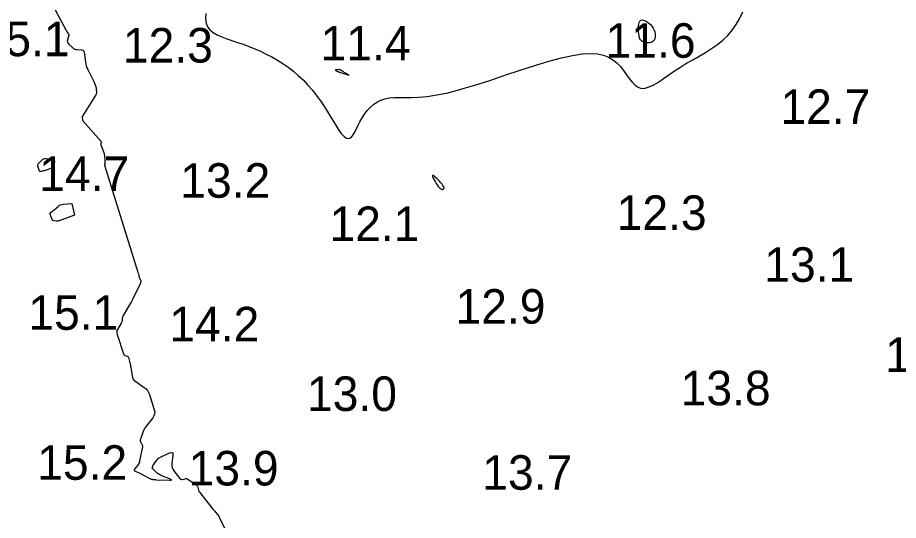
# Model space of a CAD drawing. Extents: x 3040093 to 3056816, y 408076 to 509144.
# Drawn here: x 3044785.9 to 3044913.4, y 435150.1 to 435222.9 of the extents above; entities that cross this region are included whole.
import ezdxf

# ---------------------------------------------------------------- set-up
doc = ezdxf.new("R2010")
doc.units = 0
for name, color, linetype in [('V-CHAN-CONT-EL12-1112', 7, 'Continuous'), ('V-CHAN-CONT-EL15', 7, 'Continuous'), ('V-TOPO-SOUN-0810', 7, 'Continuous')]:
    doc.layers.add(name, color=color, linetype=linetype)

msp = doc.modelspace()

# ---------------------------------------------------------------- linework, layer by layer
at = {"layer": 'V-CHAN-CONT-EL12-1112'}
msp.add_lwpolyline([(3044813.16, 435223.51), (3044813.12, 435222.79), (3044813.2, 435222.15), (3044813.42, 435221.61), (3044813.77, 435221.16), (3044814.24, 435220.77), (3044814.81, 435220.44), (3044815.47, 435220.15), (3044816.19, 435219.88), (3044816.95, 435219.62), (3044817.76, 435219.35), (3044818.58, 435219.07), (3044819.41, 435218.76), (3044820.24, 435218.42), (3044821.08, 435218.06), (3044821.91, 435217.66), (3044822.73, 435217.24), (3044823.54, 435216.78), (3044824.33, 435216.28), (3044825.09, 435215.75), (3044825.83, 435215.18), (3044826.54, 435214.57), (3044827.23, 435213.92), (3044827.89, 435213.22), (3044828.53, 435212.49), (3044829.15, 435211.71), (3044829.74, 435210.89), (3044830.32, 435210.02), (3044830.86, 435209.15), (3044831.39, 435208.29), (3044831.88, 435207.49), (3044832.34, 435206.77), (3044832.77, 435206.17), (3044833.17, 435205.73), (3044833.52, 435205.46), (3044833.84, 435205.41), (3044834.13, 435205.54), (3044834.4, 435205.82), (3044834.65, 435206.22), (3044834.91, 435206.72), (3044835.18, 435207.27), (3044835.46, 435207.85), (3044835.78, 435208.43), (3044836.13, 435208.97), (3044836.52, 435209.48), (3044836.95, 435209.93), (3044837.42, 435210.33), (3044837.93, 435210.68), (3044838.48, 435210.96), (3044839.06, 435211.17), (3044839.69, 435211.3), (3044840.37, 435211.37), (3044841.1, 435211.38), (3044841.93, 435211.37), (3044842.87, 435211.37), (3044843.94, 435211.41), (3044845.18, 435211.52), (3044846.6, 435211.73), (3044848.23, 435212.06), (3044850.08, 435212.55), (3044852.11, 435213.16), (3044854.25, 435213.85), (3044856.44, 435214.58), (3044858.64, 435215.31), (3044860.77, 435216), (3044862.78, 435216.62), (3044864.61, 435217.12), (3044866.21, 435217.47), (3044867.6, 435217.67), (3044868.79, 435217.74), (3044869.82, 435217.68), (3044870.69, 435217.5), (3044871.44, 435217.22), (3044872.08, 435216.84), (3044872.65, 435216.38), (3044873.15, 435215.84), (3044873.6, 435215.26), (3044874.03, 435214.67), (3044874.44, 435214.1), (3044874.85, 435213.58), (3044875.27, 435213.15), (3044875.72, 435212.84), (3044876.21, 435212.69), (3044876.75, 435212.71), (3044877.34, 435212.89), (3044877.98, 435213.2), (3044878.67, 435213.61), (3044879.4, 435214.1), (3044880.18, 435214.64), (3044881, 435215.21), (3044881.85, 435215.78), (3044882.74, 435216.32), (3044883.65, 435216.84), (3044884.56, 435217.36), (3044885.47, 435217.89), (3044886.35, 435218.44), (3044887.19, 435219.03), (3044887.98, 435219.66), (3044888.69, 435220.36), (3044889.33, 435221.13), (3044889.9, 435221.96), (3044890.42, 435222.84), (3044890.89, 435223.75)], dxfattribs=at)
for points in [[(3044876.27, 435219.53), (3044876.15, 435219.62), (3044876.06, 435219.72), (3044875.99, 435219.85), (3044875.93, 435219.99), (3044875.89, 435220.16), (3044875.85, 435220.37), (3044875.82, 435220.6), (3044875.79, 435220.87), (3044875.76, 435221.16), (3044875.75, 435221.46), (3044875.76, 435221.75), (3044875.8, 435222.02), (3044875.86, 435222.25), (3044875.96, 435222.43), (3044876.1, 435222.55), (3044876.29, 435222.59), (3044876.51, 435222.56), (3044876.75, 435222.47), (3044877.01, 435222.33), (3044877.27, 435222.14), (3044877.51, 435221.92), (3044877.73, 435221.67), (3044877.91, 435221.41), (3044878.05, 435221.13), (3044878.15, 435220.86), (3044878.2, 435220.59), (3044878.21, 435220.33), (3044878.18, 435220.09), (3044878.12, 435219.87), (3044878.02, 435219.68), (3044877.89, 435219.53), (3044877.73, 435219.41), (3044877.55, 435219.34), (3044877.35, 435219.3), (3044877.15, 435219.29), (3044876.95, 435219.3), (3044876.75, 435219.34), (3044876.56, 435219.39), (3044876.4, 435219.45)], [(3044832.18, 435215.14), (3044832.12, 435215.17), (3044832.07, 435215.21), (3044832.02, 435215.24), (3044831.98, 435215.28), (3044831.96, 435215.32), (3044831.95, 435215.35), (3044831.96, 435215.38), (3044832, 435215.4), (3044832.05, 435215.42), (3044832.13, 435215.43), (3044832.21, 435215.44), (3044832.3, 435215.45), (3044832.39, 435215.44), (3044832.48, 435215.43), (3044832.56, 435215.41), (3044832.63, 435215.39), (3044832.7, 435215.36), (3044832.76, 435215.32), (3044832.82, 435215.28), (3044832.89, 435215.23), (3044832.97, 435215.17), (3044833.05, 435215.11), (3044833.16, 435215.04), (3044833.28, 435214.97), (3044833.41, 435214.9), (3044833.54, 435214.83), (3044833.67, 435214.76), (3044833.78, 435214.7), (3044833.86, 435214.65), (3044833.91, 435214.61), (3044833.91, 435214.59), (3044833.86, 435214.6), (3044833.77, 435214.62), (3044833.64, 435214.65), (3044833.49, 435214.69), (3044833.33, 435214.74), (3044833.16, 435214.8), (3044833, 435214.85), (3044832.85, 435214.9), (3044832.72, 435214.93), (3044832.62, 435214.97), (3044832.53, 435214.99), (3044832.46, 435215.02), (3044832.4, 435215.04), (3044832.34, 435215.06), (3044832.29, 435215.08), (3044832.23, 435215.11)], [(3044846.94, 435198.33), (3044847.06, 435198.21), (3044847.17, 435198.12), (3044847.26, 435198.07), (3044847.34, 435198.05), (3044847.42, 435198.05), (3044847.48, 435198.06), (3044847.53, 435198.09), (3044847.58, 435198.12), (3044847.62, 435198.17), (3044847.64, 435198.22), (3044847.64, 435198.29), (3044847.61, 435198.39), (3044847.56, 435198.5), (3044847.47, 435198.64), (3044847.35, 435198.81), (3044847.18, 435199.01), (3044846.98, 435199.23), (3044846.77, 435199.45), (3044846.56, 435199.66), (3044846.36, 435199.84), (3044846.19, 435199.98), (3044846.05, 435200.06), (3044845.97, 435200.07), (3044845.95, 435200), (3044845.99, 435199.86), (3044846.07, 435199.67), (3044846.19, 435199.44), (3044846.33, 435199.19), (3044846.49, 435198.93), (3044846.65, 435198.7), (3044846.8, 435198.49)]]:
    msp.add_lwpolyline(points, close=True, dxfattribs=at)
at = {"layer": 'V-CHAN-CONT-EL15'}
for points in [[(3044788.74, 435229.05), (3044792.97, 435221.06), (3044793, 435221), (3044793.04, 435220.95), (3044793.07, 435220.89), (3044793.11, 435220.84), (3044793.27, 435220.64), (3044793.3, 435220.58), (3044793.32, 435220.53), (3044793.33, 435220.47), (3044793.32, 435220.41), (3044793.14, 435219.65), (3044793.12, 435219.51), (3044793.14, 435219.38), (3044793.2, 435219.26), (3044793.29, 435219.16), (3044793.97, 435218.53), (3044794.09, 435218.44), (3044794.23, 435218.37), (3044794.37, 435218.32), (3044794.53, 435218.3), (3044795.17, 435218.27), (3044795.32, 435218.24), (3044795.43, 435218.18), (3044795.5, 435218.08), (3044795.54, 435217.94), (3044795.74, 435216.52), (3044795.79, 435216.24), (3044795.87, 435215.96), (3044795.96, 435215.68), (3044796.08, 435215.42), (3044796.85, 435213.89), (3044796.9, 435213.78), (3044796.95, 435213.67), (3044797, 435213.56), (3044797.04, 435213.45), (3044797.23, 435212.97), (3044797.26, 435212.87), (3044797.29, 435212.77), (3044797.31, 435212.67), (3044797.32, 435212.56), (3044797.34, 435212.14), (3044797.34, 435212.04), (3044797.33, 435211.94), (3044797.29, 435211.84), (3044797.24, 435211.75), (3044795.31, 435208.66), (3044795.28, 435208.61), (3044795.26, 435208.54), (3044795.26, 435208.48), (3044795.27, 435208.42), (3044795.32, 435208.15), (3044795.33, 435208.09), (3044795.36, 435208.03), (3044795.39, 435207.97), (3044795.43, 435207.92), (3044797.96, 435205.02), (3044797.99, 435204.98), (3044798.01, 435204.94), (3044798.02, 435204.89), (3044798.02, 435204.83), (3044797.98, 435204.62), (3044797.97, 435204.56), (3044797.97, 435204.51), (3044797.98, 435204.46), (3044798, 435204.41), (3044798.36, 435203.51), (3044798.41, 435203.39), (3044798.45, 435203.26), (3044798.47, 435203.13), (3044798.49, 435203), (3044798.57, 435202.28), (3044798.57, 435202.24), (3044798.57, 435202.2), (3044798.57, 435202.16), (3044798.57, 435202.12), (3044798.57, 435201.94), (3044798.57, 435201.91), (3044798.57, 435201.88), (3044798.57, 435201.86), (3044798.57, 435201.83), (3044798.58, 435201.73), (3044798.58, 435201.7), (3044798.57, 435201.67), (3044798.56, 435201.65), (3044798.55, 435201.63), (3044798.52, 435201.57)], [(3044798.52, 435201.57), (3044803.27, 435186.23), (3044803.32, 435186.13), (3044803.35, 435186.04), (3044803.39, 435185.94), (3044803.41, 435185.84), (3044803.52, 435185.36), (3044803.54, 435185.3), (3044803.55, 435185.25), (3044803.58, 435185.19), (3044803.6, 435185.14), (3044803.72, 435184.92), (3044803.74, 435184.87), (3044803.75, 435184.82), (3044803.75, 435184.76), (3044803.75, 435184.71), (3044803.69, 435184.49), (3044803.68, 435184.44), (3044803.66, 435184.39), (3044803.64, 435184.33), (3044803.61, 435184.28), (3044802.55, 435182.09), (3044802.42, 435181.84), (3044802.28, 435181.58), (3044802.14, 435181.33), (3044801.99, 435181.09), (3044801.19, 435179.78), (3044801.15, 435179.7), (3044801.11, 435179.61), (3044801.09, 435179.52), (3044801.08, 435179.42), (3044801.04, 435179.04), (3044801.03, 435178.95), (3044801.01, 435178.86), (3044800.97, 435178.77), (3044800.93, 435178.69), (3044800.4, 435177.79), (3044800.31, 435177.61), (3044800.27, 435177.43), (3044800.27, 435177.24), (3044800.32, 435177.05), (3044801.25, 435174.22), (3044801.28, 435174.15), (3044801.32, 435174.09), (3044801.38, 435174.05), (3044801.45, 435174.02), (3044801.76, 435173.92), (3044801.83, 435173.89), (3044801.89, 435173.85), (3044801.93, 435173.79), (3044801.96, 435173.72), (3044802.17, 435172.94), (3044802.21, 435172.78), (3044802.25, 435172.62), (3044802.28, 435172.46), (3044802.31, 435172.3), (3044802.5, 435171.05), (3044802.56, 435170.81), (3044802.67, 435170.59), (3044802.82, 435170.39), (3044803.02, 435170.23), (3044804.26, 435169.37), (3044804.51, 435169.16), (3044804.73, 435168.91), (3044804.89, 435168.64), (3044805.02, 435168.33), (3044805.71, 435166.12), (3044805.77, 435165.81), (3044805.75, 435165.52), (3044805.66, 435165.24), (3044805.49, 435164.98), (3044804.56, 435163.81), (3044804.42, 435163.62), (3044804.3, 435163.42), (3044804.19, 435163.22), (3044804.11, 435163), (3044803.69, 435161.88), (3044803.67, 435161.78), (3044803.67, 435161.69), (3044803.68, 435161.59), (3044803.72, 435161.5), (3044803.93, 435161.14), (3044803.97, 435161.05), (3044804, 435160.96), (3044804, 435160.86), (3044803.99, 435160.76), (3044803.59, 435158.73), (3044803.55, 435158.57), (3044803.49, 435158.42), (3044803.41, 435158.27), (3044803.32, 435158.14), (3044802.86, 435157.53), (3044802.81, 435157.44), (3044802.81, 435157.36), (3044802.85, 435157.29), (3044802.94, 435157.24), (3044803.4, 435157.05), (3044803.51, 435157), (3044803.63, 435156.95), (3044803.74, 435156.89), (3044803.85, 435156.83), (3044805.18, 435156.14), (3044805.24, 435156.11), (3044805.31, 435156.08), (3044805.38, 435156.07), (3044805.45, 435156.06), (3044805.75, 435156.03), (3044805.82, 435156.02), (3044805.9, 435156.02), (3044805.97, 435156.01), (3044806.04, 435156.01), (3044807.94, 435155.97), (3044808.14, 435155.97), (3044808.22, 435156.01), (3044808.16, 435156.06), (3044807.97, 435156.15), (3044806.77, 435156.59), (3044806.6, 435156.66), (3044806.44, 435156.75), (3044806.28, 435156.85), (3044806.14, 435156.97), (3044805.58, 435157.47), (3044805.47, 435157.6), (3044805.43, 435157.73), (3044805.44, 435157.88), (3044805.52, 435158.03), (3044806.04, 435158.79), (3044806.17, 435158.96), (3044806.32, 435159.11), (3044806.49, 435159.23), (3044806.68, 435159.33), (3044807.93, 435159.9), (3044808.16, 435159.97), (3044808.32, 435159.94), (3044808.4, 435159.8), (3044808.4, 435159.55), (3044808.26, 435158.3), (3044808.25, 435158.03), (3044808.29, 435157.78), (3044808.39, 435157.54), (3044808.53, 435157.32), (3044809.42, 435156.18), (3044809.49, 435156.11), (3044809.57, 435156.07), (3044809.66, 435156.05), (3044809.76, 435156.06), (3044810.17, 435156.16), (3044810.27, 435156.18), (3044810.37, 435156.17), (3044810.46, 435156.14), (3044810.55, 435156.09), (3044811.76, 435155.27), (3044811.84, 435155.21), (3044811.91, 435155.13), (3044811.96, 435155.05), (3044811.99, 435154.95), (3044812.1, 435154.55), (3044812.13, 435154.45), (3044812.17, 435154.36), (3044812.22, 435154.27), (3044812.28, 435154.18), (3044814.2, 435151.76), (3044814.28, 435151.65), (3044814.37, 435151.55), (3044814.46, 435151.44), (3044814.55, 435151.33), (3044815.04, 435150.72), (3044815.05, 435150.7), (3044815.07, 435150.68), (3044815.08, 435150.65), (3044815.09, 435150.62), (3044815.14, 435150.51), (3044815.15, 435150.49), (3044815.16, 435150.46), (3044815.17, 435150.43), (3044815.18, 435150.41), (3044816.2, 435148.34)], [(3044793.77, 435195.99), (3044794.17, 435194.34), (3044794, 435194.26), (3044791.94, 435193.5), (3044791.85, 435193.48), (3044791.76, 435193.46), (3044791.66, 435193.45), (3044791.56, 435193.46), (3044791.17, 435193.51), (3044791.09, 435193.53), (3044791.01, 435193.57), (3044790.95, 435193.63), (3044790.91, 435193.72), (3044790.63, 435194.49), (3044790.61, 435194.55), (3044790.62, 435194.61), (3044790.65, 435194.66), (3044790.69, 435194.7), (3044790.93, 435194.86), (3044790.99, 435194.9), (3044791.04, 435194.95), (3044791.1, 435194.99), (3044791.15, 435195.04), (3044791.86, 435195.65), (3044792.01, 435195.76), (3044792.16, 435195.83), (3044792.32, 435195.89), (3044792.5, 435195.91), (3044793.72, 435195.99), (3044793.77, 435195.99)]]:
    msp.add_lwpolyline(points, dxfattribs=at)
msp.add_lwpolyline([(3044791.16, 435201.38), (3044791.1, 435201.27), (3044791, 435201.17), (3044790.87, 435201.11), (3044789.92, 435200.78), (3044789.87, 435200.77), (3044789.82, 435200.75), (3044789.77, 435200.74), (3044789.72, 435200.73), (3044789.48, 435200.68), (3044789.41, 435200.67), (3044789.35, 435200.66), (3044789.21, 435200.63), (3044789.18, 435200.63), (3044789.16, 435200.64), (3044789.14, 435200.66), (3044789.12, 435200.68), (3044788.87, 435201.42), (3044788.84, 435201.55), (3044788.85, 435201.66), (3044788.9, 435201.77), (3044788.98, 435201.87), (3044789.48, 435202.33), (3044789.6, 435202.42), (3044789.74, 435202.49), (3044789.88, 435202.52), (3044790.03, 435202.53), (3044790.96, 435202.48), (3044791.09, 435202.46), (3044791.19, 435202.39), (3044791.24, 435202.29), (3044791.25, 435202.15), (3044791.19, 435201.53)], close=True, dxfattribs=at)

# ---------------------------------------------------------------- texts
at = {"layer": 'V-TOPO-SOUN-0810'}
for s, p in [('15.1 ', (3044780.43, 435217.35)), ('12.3 ', (3044801.17, 435216.43)), ('11.4 ', (3044829.78, 435216.73)), ('11.6 ', (3044871.02, 435217.12)), ('12.7 ', (3044896.31, 435207.54)), ('14.7 ', (3044789.06, 435197.83)), ('13.2 ', (3044809.47, 435196.85)), ('12.3 ', (3044872.62, 435192.19)), ('12.1 ', (3044831.06, 435190.58)), ('13.1 ', (3044893.98, 435184.67)), ('12.9 ', (3044849.3, 435178.61)), ('15.1 ', (3044787.49, 435177.72)), ('14.2 ', (3044807.89, 435176.05)), ('13.8 ', (3044911.47, 435171.62)), ('13.8 ', (3044881.88, 435166.79)), ('13.0 ', (3044827.81, 435165.97)), ('15.2 ', (3044788.77, 435156)), ('13.9 ', (3044810.68, 435155.18)), ('13.7 ', (3044853.17, 435154.56))]:
    msp.add_text(s, height=5, dxfattribs=at).set_placement(p)

doc.saveas('drawing.dxf')
